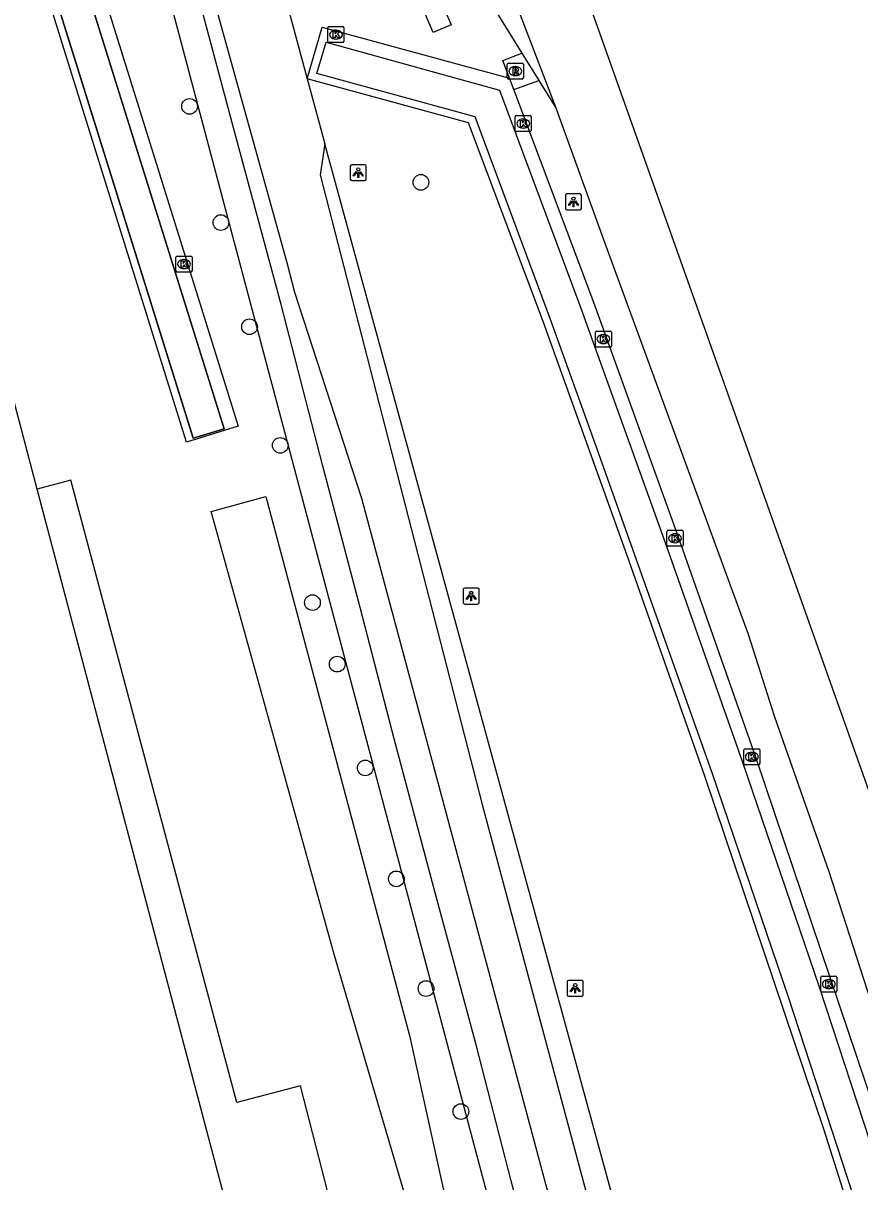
# Model space of a CAD drawing. Extents: x 162157 to 163165, y 378998 to 380775.
# Drawn here: x 162670.5 to 162722.8, y 380607.6 to 380679.9 of the extents above; entities that cross this region are included whole.
import ezdxf

# ---------------------------------------------------------------- set-up
doc = ezdxf.new("R2010")
doc.units = 0
for name, color, linetype in [('IMGEO_Berm_groen', 7, 'Continuous'), ('IMGEO_Boom', 7, 'Continuous'), ('IMGEO_Fietspad_gesloten', 7, 'Continuous'), ('IMGEO_Gemengd_bos', 7, 'Continuous'), ('IMGEO_Hek', 7, 'Continuous'), ('IMGEO_Kolk', 7, 'Continuous'), ('IMGEO_Lichtpunt', 7, 'Continuous'), ('IMGEO_Muur', 7, 'Continuous'), ('IMGEO_Rijbaan_lokaal_gesloten', 7, 'Continuous'), ('IMGEO_Rijbaan_lokaal_onverhard', 7, 'Continuous'), ('IMGEO_Rijbaan_regionaal_gesloten', 7, 'Continuous'), ('IMGEO_Rioolput', 7, 'Continuous'), ('IMGEO_Voetpad_open', 7, 'Continuous'), ('IMGEO_Waterloop', 7, 'Continuous')]:
    doc.layers.add(name, color=color, linetype=linetype)

msp = doc.modelspace()

# ---------------------------------------------------------------- linework, layer by layer
at = {"layer": 'IMGEO_Berm_groen'}
for points in [[(162696.456, 380681.67), (162697.249, 380679.808), (162696.138, 380679.335), (162695.345, 380681.197), (162696.456, 380681.67)], [(162700.904, 380676.482), (162700.484, 380677.587), (162701.671, 380678.041)], [(162701.169, 380675.777), (162702.726, 380676.34)], [(162737.511, 380495.432), (162737.137, 380497.517), (162736.46, 380500), (162689.372, 380672.377)]]:
    msp.add_lwpolyline(points, dxfattribs=at)
at = {"layer": 'IMGEO_Boom'}
for centre in [(162680.918, 380674.723), (162695.363, 380669.978), (162682.875, 380667.467), (162684.663, 380660.959), (162686.583, 380653.551), (162688.592, 380643.729), (162690.137, 380639.888), (162691.888, 380633.405), (162693.831, 380626.479), (162695.684, 380619.629), (162697.858, 380611.942)]:
    msp.add_circle(centre, 0.489, dxfattribs=at)
at = {"layer": 'IMGEO_Fietspad_gesloten'}
for points in [[(162731.275, 380485.433), (162727.484, 380500), (162708.817, 380571.718), (162678.5, 380685.887), (162676.539, 380692.528), (162675.802, 380694.61)], [(162731.753, 380491.012), (162729.365, 380500), (162728.763, 380502.292), (162725.914, 380513.099), (162723.595, 380522.008), (162720.624, 380533.396), (162716.618, 380548.723), (162712.249, 380565.205), (162708.349, 380579.63), (162704.901, 380592.927), (162700.995, 380607.612), (162698.81, 380616.109), (162696.091, 380626.224), (162693.684, 380635.214), (162691.566, 380643.43), (162689.217, 380652.338), (162686.635, 380662.341), (162683.661, 380673.381), (162680.65, 380684.701), (162678.313, 380693.64), (162678.104, 380694.353)]]:
    msp.add_lwpolyline(points, dxfattribs=at)
at = {"layer": 'IMGEO_Gemengd_bos'}
for points in [[(162662.933, 380696.058), (162663.256, 380696.892), (162671.714, 380694.041), (162683.962, 380654.752), (162680.726, 380653.743), (162668.992, 380691.381), (162662.117, 380693.698), (162662.269, 380694.15)], [(162686.842, 380455.383), (162698.747, 380463.798), (162717.329, 380476.675), (162717.214, 380477.109), (162722.756, 380480.815), (162721.635, 380488.635), (162709.746, 380529.126), (162706.597, 380543.52), (162702.968, 380557.567), (162695.09, 380585.37), (162687.837, 380613.552), (162683.878, 380612.514), (162673.502, 380651.377), (162671.402, 380650.811), (162667.467, 380665.693), (162654.457, 380673.698)]]:
    msp.add_lwpolyline(points, dxfattribs=at)
at = {"layer": 'IMGEO_Hek'}
msp.add_lwpolyline([(162710.301, 380503.21), (162689.007, 380584.004), (162693.404, 380585.213), (162689.818, 380599.293), (162685.351, 380598.055), (162671.402, 380650.811)], dxfattribs=at)
at = {"layer": 'IMGEO_Kolk'}
for p, q in [((162689.56, 380678.775), (162689.56, 380679.627)), ((162689.635, 380679.701), (162690.487, 380679.701)), ((162690.048, 380679.481), (162690.073, 380679.481)), ((162690.561, 380679.627), (162690.561, 380678.775)), ((162690.487, 380678.701), (162689.635, 380678.701)), ((162690.071, 380678.921), (162690.046, 380678.921)), ((162701.253, 380673.224), (162701.253, 380674.076)), ((162701.328, 380674.15), (162702.18, 380674.15)), ((162701.741, 380673.93), (162701.766, 380673.93)), ((162702.254, 380674.076), (162702.254, 380673.224)), ((162702.18, 380673.15), (162701.328, 380673.15)), ((162701.764, 380673.37), (162701.739, 380673.37)), ((162680.071, 380664.444), (162680.071, 380665.296)), ((162680.146, 380665.37), (162680.998, 380665.37)), ((162680.559, 380665.15), (162680.584, 380665.15)), ((162681.072, 380665.296), (162681.072, 380664.444)), ((162680.998, 380664.37), (162680.146, 380664.37)), ((162680.582, 380664.59), (162680.557, 380664.59)), ((162706.258, 380659.764), (162706.258, 380660.616)), ((162706.333, 380660.69), (162707.185, 380660.69)), ((162707.259, 380660.616), (162707.259, 380659.764)), ((162706.769, 380659.91), (162706.744, 380659.91)), ((162706.746, 380660.47), (162706.771, 380660.47)), ((162707.185, 380659.69), (162706.333, 380659.69)), ((162710.728, 380647.32), (162710.728, 380648.172)), ((162710.803, 380648.246), (162711.655, 380648.246)), ((162711.216, 380648.026), (162711.241, 380648.026)), ((162711.729, 380648.172), (162711.729, 380647.32)), ((162711.655, 380647.246), (162710.803, 380647.246)), ((162711.239, 380647.466), (162711.214, 380647.466)), ((162715.525, 380633.674), (162715.525, 380634.526)), ((162715.6, 380634.6), (162716.452, 380634.6)), ((162716.526, 380634.526), (162716.526, 380633.674)), ((162716.036, 380633.82), (162716.011, 380633.82)), ((162716.013, 380634.38), (162716.038, 380634.38)), ((162716.452, 380633.6), (162715.6, 380633.6)), ((162720.332, 380619.477), (162720.332, 380620.329)), ((162720.407, 380620.403), (162721.259, 380620.403)), ((162720.82, 380620.183), (162720.845, 380620.183)), ((162721.333, 380620.329), (162721.333, 380619.477)), ((162721.259, 380619.403), (162720.407, 380619.403)), ((162720.843, 380619.623), (162720.818, 380619.623))]:
    msp.add_line(p, q, dxfattribs=at)
for points in [[(162689.56, 380678.775), (162689.56, 380679.627)], [(162689.635, 380679.701), (162690.487, 380679.701)], [(162689.881, 380679.401), (162690.004, 380679.401), (162690.004, 380679.25), (162690.134, 380679.401), (162690.298, 380679.401), (162690.152, 380679.25), (162690.305, 380679.001), (162690.153, 380679.001), (162690.068, 380679.165), (162690.004, 380679.098), (162690.004, 380679.001), (162689.881, 380679.001), (162689.881, 380679.401)], [(162690.561, 380679.627), (162690.561, 380678.775)], [(162690.487, 380678.701), (162689.635, 380678.701)], [(162701.253, 380673.224), (162701.253, 380674.076)], [(162701.328, 380674.15), (162702.18, 380674.15)], [(162701.574, 380673.85), (162701.697, 380673.85), (162701.697, 380673.699), (162701.827, 380673.85), (162701.991, 380673.85), (162701.845, 380673.699), (162701.998, 380673.45), (162701.846, 380673.45), (162701.761, 380673.614), (162701.697, 380673.547), (162701.697, 380673.45), (162701.574, 380673.45), (162701.574, 380673.85)], [(162702.254, 380674.076), (162702.254, 380673.224)], [(162702.18, 380673.15), (162701.328, 380673.15)], [(162680.071, 380664.444), (162680.071, 380665.296)], [(162680.146, 380665.37), (162680.998, 380665.37)], [(162680.392, 380665.07), (162680.515, 380665.07), (162680.515, 380664.919), (162680.645, 380665.07), (162680.809, 380665.07), (162680.663, 380664.919), (162680.816, 380664.67), (162680.664, 380664.67), (162680.579, 380664.834), (162680.515, 380664.767), (162680.515, 380664.67), (162680.392, 380664.67), (162680.392, 380665.07)], [(162681.072, 380665.296), (162681.072, 380664.444)], [(162680.998, 380664.37), (162680.146, 380664.37)], [(162706.258, 380659.764), (162706.258, 380660.616)], [(162706.333, 380660.69), (162707.185, 380660.69)], [(162707.259, 380660.616), (162707.259, 380659.764)], [(162706.579, 380660.39), (162706.702, 380660.39), (162706.702, 380660.239), (162706.832, 380660.39), (162706.996, 380660.39), (162706.85, 380660.239), (162707.003, 380659.99), (162706.851, 380659.99), (162706.766, 380660.154), (162706.702, 380660.087), (162706.702, 380659.99), (162706.579, 380659.99), (162706.579, 380660.39)], [(162707.185, 380659.69), (162706.333, 380659.69)], [(162710.728, 380647.32), (162710.728, 380648.172)], [(162710.803, 380648.246), (162711.655, 380648.246)], [(162711.049, 380647.946), (162711.172, 380647.946), (162711.172, 380647.795), (162711.302, 380647.946), (162711.466, 380647.946), (162711.32, 380647.795), (162711.473, 380647.546), (162711.321, 380647.546), (162711.236, 380647.71), (162711.172, 380647.643), (162711.172, 380647.546), (162711.049, 380647.546), (162711.049, 380647.946)], [(162711.729, 380648.172), (162711.729, 380647.32)], [(162711.655, 380647.246), (162710.803, 380647.246)], [(162715.525, 380633.674), (162715.525, 380634.526)], [(162715.6, 380634.6), (162716.452, 380634.6)], [(162716.526, 380634.526), (162716.526, 380633.674)], [(162715.846, 380634.3), (162715.969, 380634.3), (162715.969, 380634.149), (162716.099, 380634.3), (162716.263, 380634.3), (162716.117, 380634.149), (162716.27, 380633.9), (162716.118, 380633.9), (162716.033, 380634.064), (162715.969, 380633.997), (162715.969, 380633.9), (162715.846, 380633.9), (162715.846, 380634.3)], [(162716.452, 380633.6), (162715.6, 380633.6)], [(162720.332, 380619.477), (162720.332, 380620.329)], [(162720.407, 380620.403), (162721.259, 380620.403)], [(162720.653, 380620.103), (162720.776, 380620.103), (162720.776, 380619.952), (162720.906, 380620.103), (162721.07, 380620.103), (162720.924, 380619.952), (162721.077, 380619.703), (162720.925, 380619.703), (162720.84, 380619.867), (162720.776, 380619.8), (162720.776, 380619.703), (162720.653, 380619.703), (162720.653, 380620.103)], [(162721.333, 380620.329), (162721.333, 380619.477)], [(162721.259, 380619.403), (162720.407, 380619.403)]]:
    msp.add_lwpolyline(points, dxfattribs=at)
for centre, start, end in [((162689.637, 380679.625), 91.55205, 178.44795), ((162689.637, 380679.625), 91.55205, 178.44795), ((162690.485, 380679.625), 1.55205, 88.44795), ((162690.485, 380679.625), 1.55205, 88.44795), ((162689.637, 380678.777), 181.55205, 268.44795), ((162689.637, 380678.777), 181.55205, 268.44795), ((162690.485, 380678.777), 271.55205, 358.44795), ((162690.485, 380678.777), 271.55205, 358.44795), ((162701.33, 380674.074), 91.55205, 178.44795), ((162701.33, 380674.074), 91.55205, 178.44795), ((162702.178, 380674.074), 1.55205, 88.44795), ((162702.178, 380674.074), 1.55205, 88.44795), ((162701.33, 380673.226), 181.55205, 268.44795), ((162701.33, 380673.226), 181.55205, 268.44795), ((162702.178, 380673.226), 271.55205, 358.44795), ((162702.178, 380673.226), 271.55205, 358.44795), ((162680.148, 380665.294), 91.55205, 178.44795), ((162680.148, 380665.294), 91.55205, 178.44795), ((162680.996, 380665.294), 1.55205, 88.44795), ((162680.996, 380665.294), 1.55205, 88.44795), ((162680.148, 380664.446), 181.55205, 268.44795), ((162680.148, 380664.446), 181.55205, 268.44795), ((162680.996, 380664.446), 271.55205, 358.44795), ((162680.996, 380664.446), 271.55205, 358.44795), ((162706.335, 380660.614), 91.55205, 178.44795), ((162706.335, 380660.614), 91.55205, 178.44795), ((162707.183, 380660.614), 1.55205, 88.44795), ((162707.183, 380660.614), 1.55205, 88.44795), ((162706.335, 380659.766), 181.55205, 268.44795), ((162706.335, 380659.766), 181.55205, 268.44795), ((162707.183, 380659.766), 271.55205, 358.44795), ((162707.183, 380659.766), 271.55205, 358.44795), ((162710.805, 380648.17), 91.55205, 178.44795), ((162710.805, 380648.17), 91.55205, 178.44795), ((162711.653, 380648.17), 1.55205, 88.44795), ((162711.653, 380648.17), 1.55205, 88.44795), ((162710.805, 380647.322), 181.55205, 268.44795), ((162710.805, 380647.322), 181.55205, 268.44795), ((162711.653, 380647.322), 271.55205, 358.44795), ((162711.653, 380647.322), 271.55205, 358.44795), ((162715.602, 380634.524), 91.55205, 178.44795), ((162715.602, 380634.524), 91.55205, 178.44795), ((162716.45, 380634.524), 1.55205, 88.44795), ((162716.45, 380634.524), 1.55205, 88.44795), ((162715.602, 380633.676), 181.55205, 268.44795), ((162715.602, 380633.676), 181.55205, 268.44795), ((162716.45, 380633.676), 271.55205, 358.44795), ((162716.45, 380633.676), 271.55205, 358.44795), ((162720.409, 380620.327), 91.55205, 178.44795), ((162720.409, 380620.327), 91.55205, 178.44795), ((162721.257, 380620.327), 1.55205, 88.44795), ((162721.257, 380620.327), 1.55205, 88.44795), ((162720.409, 380619.479), 181.55205, 268.44795), ((162720.409, 380619.479), 181.55205, 268.44795), ((162721.257, 380619.479), 271.55205, 358.44795), ((162721.257, 380619.479), 271.55205, 358.44795)]:
    msp.add_arc(centre, 0.0765, start, end, dxfattribs=at)
for centre, major_axis, ratio, start_param, end_param in [((162690.047, 380679.201), (-0.387, 0.002), 0.722429, 4.712389, 7.853982), ((162690.072, 380679.201), (-0.39, 0.002), 0.717154, 1.570796, 4.712389), ((162701.74, 380673.65), (-0.387, 0.002), 0.722429, 4.712389, 7.853982), ((162701.765, 380673.65), (-0.39, 0.002), 0.717154, 1.570796, 4.712389), ((162680.558, 380664.87), (-0.387, 0.002), 0.722429, 4.712389, 7.853982), ((162680.583, 380664.87), (-0.39, 0.002), 0.717154, 1.570796, 4.712389), ((162706.745, 380660.19), (-0.387, 0.002), 0.722429, 4.712389, 7.853982), ((162706.77, 380660.19), (-0.39, 0.002), 0.717154, 1.570796, 4.712389), ((162711.215, 380647.746), (-0.387, 0.002), 0.722429, 4.712389, 7.853982), ((162711.24, 380647.746), (-0.39, 0.002), 0.717154, 1.570796, 4.712389), ((162716.012, 380634.1), (-0.387, 0.002), 0.722429, 4.712389, 7.853982), ((162716.037, 380634.1), (-0.39, 0.002), 0.717154, 1.570796, 4.712389), ((162720.819, 380619.903), (-0.387, 0.002), 0.722429, 4.712389, 7.853982), ((162720.844, 380619.903), (-0.39, 0.002), 0.717154, 1.570796, 4.712389)]:
    msp.add_ellipse(centre, major_axis=major_axis, ratio=ratio, start_param=start_param, end_param=end_param, dxfattribs=at)
at = {"layer": 'IMGEO_Lichtpunt'}
for p, q in [((162690.956, 380670.986), (162690.956, 380670.179)), ((162690.956, 380670.986), (162690.956, 380670.179)), ((162691.858, 380671.081), (162691.05, 380671.081)), ((162691.858, 380671.081), (162691.05, 380671.081)), ((162691.952, 380670.179), (162691.952, 380670.986)), ((162691.952, 380670.179), (162691.952, 380670.986)), ((162691.05, 380670.085), (162691.858, 380670.085)), ((162691.05, 380670.085), (162691.858, 380670.085)), ((162705.29, 380669.256), (162704.482, 380669.256)), ((162705.29, 380669.256), (162704.482, 380669.256)), ((162704.388, 380669.161), (162704.388, 380668.354)), ((162704.388, 380669.161), (162704.388, 380668.354)), ((162705.384, 380668.354), (162705.384, 380669.161)), ((162705.384, 380668.354), (162705.384, 380669.161)), ((162704.482, 380668.26), (162705.29, 380668.26)), ((162704.482, 380668.26), (162705.29, 380668.26)), ((162698.004, 380644.543), (162698.004, 380643.736)), ((162698.004, 380644.543), (162698.004, 380643.736)), ((162698.906, 380644.638), (162698.098, 380644.638)), ((162698.906, 380644.638), (162698.098, 380644.638)), ((162699, 380643.736), (162699, 380644.543)), ((162699, 380643.736), (162699, 380644.543)), ((162698.098, 380643.642), (162698.906, 380643.642)), ((162698.098, 380643.642), (162698.906, 380643.642)), ((162704.499, 380620.044), (162704.499, 380619.237)), ((162704.499, 380620.044), (162704.499, 380619.237)), ((162705.401, 380620.139), (162704.593, 380620.139)), ((162705.401, 380620.139), (162704.593, 380620.139)), ((162705.495, 380619.237), (162705.495, 380620.044)), ((162705.495, 380619.237), (162705.495, 380620.044)), ((162704.593, 380619.143), (162705.401, 380619.143)), ((162704.593, 380619.143), (162705.401, 380619.143))]:
    msp.add_line(p, q, dxfattribs=at)
for points in [[(162691.33, 380670.65), (162691.369, 380670.622), (162691.181, 380670.36), (162691.143, 380670.387), (162691.33, 380670.65)], [(162691.432, 380670.602), (162691.479, 380670.602), (162691.479, 380670.28), (162691.432, 380670.28), (162691.432, 380670.602)], [(162691.542, 380670.622), (162691.58, 380670.649), (162691.767, 380670.387), (162691.728, 380670.359), (162691.542, 380670.622)], [(162704.762, 380668.825), (162704.801, 380668.797), (162704.613, 380668.535), (162704.575, 380668.562), (162704.762, 380668.825)], [(162704.864, 380668.777), (162704.911, 380668.777), (162704.911, 380668.455), (162704.864, 380668.455), (162704.864, 380668.777)], [(162704.974, 380668.797), (162705.012, 380668.824), (162705.199, 380668.562), (162705.16, 380668.534), (162704.974, 380668.797)], [(162698.378, 380644.207), (162698.417, 380644.179), (162698.229, 380643.917), (162698.191, 380643.944), (162698.378, 380644.207)], [(162698.48, 380644.159), (162698.527, 380644.159), (162698.527, 380643.837), (162698.48, 380643.837), (162698.48, 380644.159)], [(162698.59, 380644.179), (162698.628, 380644.206), (162698.815, 380643.944), (162698.776, 380643.916), (162698.59, 380644.179)], [(162704.873, 380619.708), (162704.912, 380619.68), (162704.724, 380619.418), (162704.686, 380619.445), (162704.873, 380619.708)], [(162704.975, 380619.66), (162705.022, 380619.66), (162705.022, 380619.338), (162704.975, 380619.338), (162704.975, 380619.66)], [(162705.085, 380619.68), (162705.123, 380619.707), (162705.31, 380619.445), (162705.271, 380619.417), (162705.085, 380619.68)]]:
    msp.add_lwpolyline(points, dxfattribs=at)
for centre in [(162691.455, 380670.784), (162704.887, 380668.959), (162698.503, 380644.341), (162704.998, 380619.842)]:
    msp.add_circle(centre, 0.0994, dxfattribs=at)
for centre, start, end in [((162691.05, 380670.986), 90, 180), ((162691.05, 380670.986), 90, 180), ((162691.858, 380670.986), 0, 90), ((162691.858, 380670.986), 0, 90), ((162691.05, 380670.179), 180, 270), ((162691.05, 380670.179), 180, 270), ((162691.858, 380670.179), 270, 0), ((162691.858, 380670.179), 270, 360), ((162704.482, 380669.161), 90, 180), ((162704.482, 380669.161), 90, 180), ((162705.29, 380669.161), 0, 90), ((162705.29, 380669.161), 0, 90), ((162704.482, 380668.354), 180, 270), ((162704.482, 380668.354), 180, 270), ((162705.29, 380668.354), 270, 0), ((162705.29, 380668.354), 270, 360), ((162698.098, 380644.543), 90, 180), ((162698.098, 380644.543), 90, 180), ((162698.906, 380644.543), 0, 90), ((162698.906, 380644.543), 0, 90), ((162698.098, 380643.736), 180, 270), ((162698.098, 380643.736), 180, 270), ((162698.906, 380643.736), 270, 0), ((162698.906, 380643.736), 270, 360), ((162704.593, 380620.044), 90, 180), ((162704.593, 380620.044), 90, 180), ((162705.401, 380620.044), 0, 90), ((162705.401, 380620.044), 0, 90), ((162704.593, 380619.237), 180, 270), ((162704.593, 380619.237), 180, 270), ((162705.401, 380619.237), 270, 0), ((162705.401, 380619.237), 270, 360)]:
    msp.add_arc(centre, 0.0946, start, end, dxfattribs=at)
at = {"layer": 'IMGEO_Muur'}
for points in [[(162662.933, 380696.058), (162671.015, 380693.247), (162683.082, 380654.593), (162681.154, 380653.991), (162669.39, 380691.673), (162662.269, 380694.15)], [(162703.458, 380661.415), (162698.741, 380674.061), (162688.869, 380676.769), (162689.454, 380678.726), (162700.273, 380675.733), (162705.355, 380662.11), (162710.641, 380647.43), (162715.45, 380633.762), (162720.226, 380619.725), (162724.969, 380605.244), (162730.635, 380587.329), (162728.698, 380586.72), (162723.046, 380604.625), (162718.31, 380619.085), (162713.541, 380633.102), (162706.352, 380653.379), (162703.458, 380661.415)]]:
    msp.add_lwpolyline(points, dxfattribs=at)
at = {"layer": 'IMGEO_Rijbaan_lokaal_gesloten'}
for points in [[(162694.97, 380689.324), (162695.312, 380688.436), (162695.669, 380687.778), (162696.294, 380686.718), (162701.671, 380678.041)], [(162701.671, 380678.041), (162702.726, 380676.34)], [(162702.726, 380676.34), (162703.79, 380674.622)]]:
    msp.add_lwpolyline(points, dxfattribs=at)
at = {"layer": 'IMGEO_Rijbaan_lokaal_onverhard'}
for points in [[(162682.069, 380699.455), (162688.264, 380676.433)], [(162731.863, 380500), (162731.535, 380501.147), (162730.118, 380506.401), (162727.858, 380514.687), (162725.374, 380523.899), (162721.949, 380536.275), (162719.709, 380544.432), (162717.697, 380551.866), (162715.803, 380559.167), (162709.627, 380583.257), (162699.682, 380620.375), (162691.683, 380650.228), (162687.502, 380663.093), (162687.017, 380664.945), (162684.501, 380673.997), (162682.061, 380682.798), (162679.011, 380694.219), (162678.362, 380695.479)], [(162688.264, 380676.433), (162689.372, 380672.377)], [(162689.372, 380672.377), (162689.067, 380670.452), (162699.192, 380631.126), (162717.604, 380562.409), (162731.807, 380509.404), (162737.127, 380489.658)]]:
    msp.add_lwpolyline(points, dxfattribs=at)
at = {"layer": 'IMGEO_Rijbaan_regionaal_gesloten'}
for points in [[(162683.399, 380739.699), (162691.086, 380720.33), (162695.157, 380708.957), (162706.161, 380680.305), (162730.731, 380611.086), (162744.147, 380567.957), (162763.14, 380500.096), (162770.898, 380471.579), (162776.289, 380450.017), (162815.722, 380304.13), (162827.681, 380257.645), (162833.19, 380237.778)], [(162681.192, 380732.897), (162691.277, 380707.269), (162703.79, 380674.622)], [(162703.79, 380674.622), (162706.763, 380666.41), (162715.803, 380641.759), (162717.449, 380636.603), (162720.83, 380626.936), (162723.006, 380620.24), (162727.724, 380605.718), (162732.704, 380590.393), (162741.571, 380560.913), (162745.119, 380548.468), (162746.824, 380542.486)]]:
    msp.add_lwpolyline(points, dxfattribs=at)
at = {"layer": 'IMGEO_Rioolput'}
for p, q in [((162700.758, 380676.497), (162700.758, 380677.349)), ((162700.833, 380677.423), (162701.685, 380677.423)), ((162701.759, 380677.349), (162701.759, 380676.497)), ((162701.269, 380676.643), (162701.244, 380676.643)), ((162701.246, 380677.203), (162701.271, 380677.203)), ((162701.685, 380676.423), (162700.833, 380676.423))]:
    msp.add_line(p, q, dxfattribs=at)
for points in [[(162700.758, 380676.497), (162700.758, 380677.349)], [(162700.833, 380677.423), (162701.685, 380677.423)], [(162701.759, 380677.349), (162701.759, 380676.497)], [(162701.347, 380677.121), (162701.095, 380677.123), (162701.095, 380676.723)], [(162701.095, 380676.723), (162701.219, 380676.723), (162701.219, 380676.885), (162701.23, 380676.885)], [(162701.273, 380677.042), (162701.219, 380677.042), (162701.219, 380676.961)], [(162701.219, 380676.961), (162701.271, 380676.961)], [(162701.277, 380676.856), (162701.348, 380676.723), (162701.488, 380676.723), (162701.423, 380676.849)], [(162701.685, 380676.423), (162700.833, 380676.423)]]:
    msp.add_lwpolyline(points, dxfattribs=at)
for centre, radius, start, end in [((162700.835, 380677.347), 0.0765, 91.55205, 178.44795), ((162700.835, 380677.347), 0.0765, 91.55205, 178.44795), ((162701.683, 380677.347), 0.0765, 1.55205, 88.44795), ((162701.683, 380677.347), 0.0765, 1.55205, 88.44795), ((162700.835, 380676.499), 0.0765, 181.55205, 268.44795), ((162700.835, 380676.499), 0.0765, 181.55205, 268.44795), ((162701.229, 380676.832), 0.0533, 26.02933, 88.69889), ((162701.255, 380677.15), 0.19, 274.7715, 282.96867), ((162701.279, 380676.946), 0.0964, 77.00612, 93.18647), ((162701.293, 380677.003), 0.0378, 276.66336, 79.67722), ((162701.346, 380677.011), 0.109, 350.36119, 89.41601), ((162701.344, 380677.011), 0.112, 277.58423, 350.98172), ((162701.328, 380676.796), 0.108, 29.51342, 73.79051), ((162701.683, 380676.499), 0.0765, 271.55205, 358.44795), ((162701.683, 380676.499), 0.0765, 271.55205, 358.44795)]:
    msp.add_arc(centre, radius, start, end, dxfattribs=at)
for centre, major_axis, ratio, start_param, end_param in [((162701.245, 380676.923), (-0.387, 0.002), 0.722429, 4.712389, 7.853982), ((162701.27, 380676.923), (-0.39, 0.002), 0.717154, 1.570796, 4.712389)]:
    msp.add_ellipse(centre, major_axis=major_axis, ratio=ratio, start_param=start_param, end_param=end_param, dxfattribs=at)
at = {"layer": 'IMGEO_Voetpad_open'}
for points in [[(162688.264, 380676.433), (162689.207, 380679.672), (162700.904, 380676.482)], [(162776.751, 380395.208), (162779.686, 380400.565), (162761.381, 380468.719), (162744.028, 380532.86), (162735.802, 380561.653), (162727.083, 380590.129), (162720.55, 380610.775), (162713.097, 380632.898), (162708.251, 380646.673), (162702.996, 380661.278), (162698.333, 380673.687), (162688.264, 380676.433)], [(162701.169, 380675.777), (162700.904, 380676.482)], [(162744.991, 380541.984), (162739.046, 380562.635), (162734.754, 380576.815), (162730.316, 380591.149), (162723.763, 380611.855), (162716.295, 380634.023), (162711.441, 380647.821), (162706.169, 380662.471), (162701.169, 380675.777)]]:
    msp.add_lwpolyline(points, dxfattribs=at)
at = {"layer": 'IMGEO_Waterloop'}
for points in [[(162662.269, 380694.15), (162669.39, 380691.673), (162681.154, 380653.991), (162683.082, 380654.593), (162671.015, 380693.247), (162662.933, 380696.058)], [(162682.274, 380649.412), (162685.681, 380650.35), (162694.647, 380616.692), (162699.219, 380595.963), (162697.673, 380595.497), (162689.973, 380621.694), (162682.274, 380649.412)]]:
    msp.add_lwpolyline(points, dxfattribs=at)

doc.saveas('drawing.dxf')
